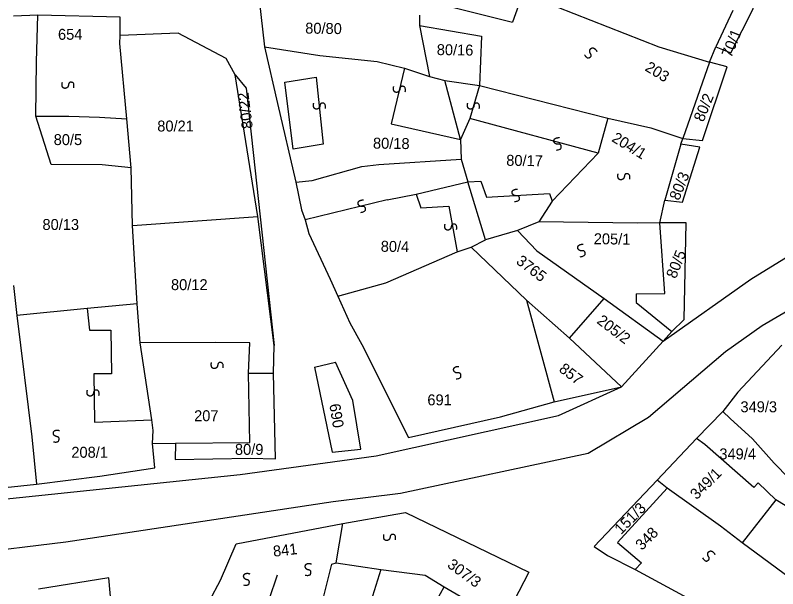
# Model space of a CAD drawing. Extents: x -581999 to -572728, y -1219553 to -1212032.
# Drawn here: x -577854.2 to -577714.8, y -1215727.3 to -1215622.5 of the extents above; entities that cross this region are included whole.
import ezdxf

# ---------------------------------------------------------------- set-up
doc = ezdxf.new("R2010")
doc.units = 0
for name, color, linetype in [('Vrstva 1', 7, 'Continuous'), ('Vrstva 2', 7, 'Continuous'), ('Vrstva 4', 7, 'Continuous'), ('Vrstva 6', 7, 'Continuous')]:
    doc.layers.add(name, color=color, linetype=linetype)

msp = doc.modelspace()

# ---------------------------------------------------------------- linework, layer by layer
at = {"layer": 'Vrstva 1'}
for p, q in [((-577780.311, -1215624.413), (-577778.511, -1215633.701)), ((-577814.053, -1215633.418), (-577812.014, -1215635.823)), ((-577812.014, -1215635.823), (-577806.879, -1215682.887)), ((-577811.577, -1215687.922), (-577806.994, -1215687.922)), ((-577728.16, -1215700.947), (-577729.688, -1215699.852)), ((-577824.954, -1215700.712), (-577811.359, -1215700.618)), ((-577719.212, -1215708.827), (-577728.16, -1215700.947)), ((-577719.212, -1215708.827), (-577718.384, -1215707.977)), ((-577715.168, -1215711.106), (-577718.384, -1215707.977)), ((-577744.092, -1215718.897), (-577739.727, -1215722.618)), ((-577740.878, -1215723.834), (-577739.727, -1215722.618))]:
    msp.add_line(p, q, dxfattribs=at)
for points in [[(-577810.345, -1215613.205), (-577808.678, -1215628.268)], [(-577761.425, -1215618.505), (-577763.325, -1215623.779)], [(-577761.425, -1215618.505), (-577736.592, -1215628.282)], [(-577780.638, -1215619.393), (-577763.325, -1215623.779)], [(-577726.113, -1215628.312), (-577723.373, -1215629.36), (-577719.227, -1215621.244), (-577722.135, -1215619.504)], [(-577723.038, -1215621.671), (-577726.113, -1215628.312)], [(-577850.122, -1215622.532), (-577854.562, -1215622.699)], [(-577850.327, -1215631.006), (-577850.122, -1215622.532)], [(-577835.042, -1215626.223), (-577835.031, -1215622.845), (-577850.122, -1215622.532)], [(-577780.305, -1215622.509), (-577780.311, -1215624.413)], [(-577780.311, -1215624.413), (-577768.996, -1215626.355), (-577769.371, -1215635.352)], [(-577835.085, -1215627.702), (-577835.042, -1215626.223)], [(-577809.88, -1215659.306), (-577814.053, -1215633.418), (-577815.674, -1215630.4), (-577824.443, -1215625.804), (-577835.042, -1215626.223)], [(-577833.804, -1215641.465), (-577835.085, -1215627.702)], [(-577808.678, -1215628.268), (-577806.311, -1215638.659)], [(-577808.678, -1215628.268), (-577798.518, -1215629.886)], [(-577736.592, -1215628.282), (-577727.323, -1215631.076)], [(-577727.323, -1215631.076), (-577726.113, -1215628.312)], [(-577798.518, -1215629.886), (-577788.055, -1215630.961)], [(-577850.449, -1215640.958), (-577850.327, -1215631.006)], [(-577788.055, -1215630.961), (-577783.084, -1215632.189)], [(-577732.176, -1215645.07), (-577728.578, -1215645.428), (-577724.068, -1215631.953), (-577727.323, -1215631.076)], [(-577727.323, -1215631.076), (-577732.176, -1215645.07)], [(-577783.084, -1215632.189), (-577778.511, -1215633.701), (-577775.715, -1215634.464)], [(-577775.715, -1215634.464), (-577769.371, -1215635.352)], [(-577772.837, -1215645.201), (-577775.715, -1215634.464)], [(-577769.371, -1215635.352), (-577745.894, -1215641.313)], [(-577806.311, -1215638.659), (-577802.928, -1215653.032)], [(-577838.339, -1215649.855), (-577847.668, -1215649.824), (-577850.449, -1215640.958)], [(-577850.449, -1215640.958), (-577844.439, -1215640.98)], [(-577844.439, -1215640.98), (-577838.853, -1215641.169)], [(-577838.853, -1215641.169), (-577833.804, -1215641.465)], [(-577833.014, -1215650.381), (-577833.804, -1215641.465)], [(-577745.894, -1215641.313), (-577747.632, -1215647.708)], [(-577745.894, -1215641.313), (-577738.012, -1215643.071)], [(-577738.012, -1215643.071), (-577732.176, -1215645.07)], [(-577772.837, -1215645.201), (-577772.677, -1215648.834)], [(-577732.524, -1215646.107), (-577732.176, -1215645.07)], [(-577735.477, -1215656.301), (-577732.22, -1215656.658), (-577729.096, -1215646.638), (-577732.524, -1215646.107)], [(-577732.524, -1215646.107), (-577735.477, -1215656.301)], [(-577756.068, -1215656.501), (-577747.632, -1215647.708)], [(-577833.014, -1215650.381), (-577838.339, -1215649.855)], [(-577790.866, -1215650.156), (-577787.777, -1215649.821)], [(-577787.777, -1215649.821), (-577772.677, -1215648.834), (-577771.492, -1215652.99)], [(-577832.776, -1215660.971), (-577833.014, -1215650.381)], [(-577799.968, -1215652.721), (-577790.866, -1215650.156)], [(-577802.928, -1215653.032), (-577799.968, -1215652.721)], [(-577802.928, -1215653.032), (-577801.911, -1215658.103), (-577801.208, -1215659.903), (-577800.553, -1215662.432), (-577796.635, -1215670.748)], [(-577768.27, -1215663.551), (-577771.492, -1215652.99)], [(-577756.068, -1215656.501), (-577758.483, -1215660.298)], [(-577736.35, -1215660.449), (-577735.477, -1215656.301)], [(-577832.776, -1215660.971), (-577809.88, -1215659.306)], [(-577811.194, -1215703.488), (-577806.677, -1215703.597), (-577806.994, -1215687.922), (-577806.879, -1215682.887), (-577809.88, -1215659.306)], [(-577831.915, -1215675.253), (-577832.776, -1215660.971)], [(-577758.483, -1215660.298), (-577762.433, -1215661.841)], [(-577740.488, -1215660.521), (-577758.483, -1215660.298)], [(-577740.718, -1215673.442), (-577735.469, -1215673.347), (-577736.35, -1215660.449)], [(-577736.35, -1215660.449), (-577740.488, -1215660.521)], [(-577734.194, -1215680.342), (-577731.957, -1215678.101), (-577731.549, -1215660.465), (-577736.35, -1215660.449)], [(-577762.433, -1215661.841), (-577768.27, -1215663.551)], [(-577762.433, -1215661.841), (-577758.866, -1215665.6)], [(-577770.848, -1215664.927), (-577768.27, -1215663.551)], [(-577735.744, -1215682.066), (-577719.727, -1215670.767), (-577710.564, -1215665.069), (-577698.815, -1215663.828)], [(-577773.424, -1215665.784), (-577770.848, -1215664.927)], [(-577770.848, -1215664.927), (-577760.785, -1215674.587)], [(-577786.48, -1215671.448), (-577773.424, -1215665.784)], [(-577758.866, -1215665.6), (-577746.551, -1215674.288)], [(-577796.635, -1215670.748), (-577795.274, -1215673.866)], [(-577854.536, -1215671.923), (-577853.928, -1215677.372)], [(-577795.274, -1215673.866), (-577786.48, -1215671.448)], [(-577740.718, -1215673.442), (-577740.724, -1215674.998), (-577734.194, -1215680.342)], [(-577914.873, -1215726.747), (-577886.58, -1215723.734), (-577884.746, -1215723.515), (-577875.236, -1215722.423), (-577874.505, -1215722.12), (-577863.622, -1215720.85), (-577862.999, -1215720.979), (-577844.985, -1215718.754), (-577796.098, -1215711.415), (-577783.814, -1215709.901), (-577749.511, -1215702.562), (-577738.438, -1215696.009), (-577724.392, -1215683.952), (-577717.64, -1215679.235), (-577708.727, -1215673.992)], [(-577795.274, -1215673.866), (-577793.06, -1215678.717)], [(-577760.785, -1215674.587), (-577752.922, -1215681.529)], [(-577760.785, -1215674.587), (-577755.724, -1215693.189)], [(-577752.922, -1215681.529), (-577746.551, -1215674.288)], [(-577746.551, -1215674.288), (-577735.744, -1215682.066)], [(-577841.066, -1215676.094), (-577853.928, -1215677.372)], [(-577831.915, -1215675.253), (-577841.066, -1215676.094)], [(-577831.394, -1215682.373), (-577831.915, -1215675.253)], [(-577853.928, -1215677.372), (-577851.19, -1215699.557)], [(-577793.06, -1215678.717), (-577790.844, -1215682.701)], [(-577735.744, -1215682.066), (-577734.194, -1215680.342)], [(-577752.922, -1215681.529), (-577743.369, -1215690.462)], [(-577817.66, -1215682.352), (-577831.394, -1215682.373)], [(-577829.119, -1215700.79), (-577829.037, -1215698.429), (-577829.255, -1215696.459), (-577831.394, -1215682.373)], [(-577811.363, -1215682.383), (-577817.66, -1215682.352)], [(-577811.359, -1215700.618), (-577811.577, -1215687.922), (-577811.363, -1215682.383)], [(-577790.844, -1215682.701), (-577782.327, -1215699.675), (-577765.507, -1215695.924)], [(-577743.369, -1215690.462), (-577735.744, -1215682.066)], [(-577714.064, -1215682.842), (-577722.147, -1215691.388), (-577724.874, -1215694.936)], [(-577799.517, -1215686.855), (-577796.275, -1215702.357), (-577791.058, -1215701.82), (-577792.538, -1215692.963), (-577795.67, -1215685.899)], [(-577799.517, -1215686.855), (-577795.67, -1215685.899)], [(-577788.265, -1215703.027), (-577754.926, -1215695.674), (-577743.369, -1215690.462)], [(-577755.724, -1215693.189), (-577743.369, -1215690.462)], [(-577765.507, -1215695.924), (-577755.724, -1215693.189)], [(-577736.861, -1215707.483), (-577729.688, -1215699.852), (-577724.874, -1215694.936)], [(-577724.874, -1215694.936), (-577723.522, -1215696.218)], [(-577723.522, -1215696.218), (-577719.466, -1215699.969)], [(-577851.19, -1215699.557), (-577850.375, -1215708.198)], [(-577719.466, -1215699.969), (-577715.504, -1215704.359)], [(-577850.375, -1215708.198), (-577838.78, -1215706.774), (-577828.681, -1215705.262), (-577829.119, -1215700.79)], [(-577829.119, -1215700.79), (-577824.954, -1215700.712)], [(-577824.954, -1215700.712), (-577824.964, -1215703.723), (-577811.194, -1215703.488)], [(-577918.452, -1215717.442), (-577813.114, -1215706.435), (-577788.265, -1215703.027)], [(-577715.504, -1215704.359), (-577712.801, -1215707.103), (-577707.553, -1215706.298)], [(-577704.835, -1215704.939), (-577710.656, -1215713.856), (-577715.168, -1215711.106)], [(-577868.765, -1215710.149), (-577850.375, -1215708.198)], [(-577736.861, -1215707.483), (-577748.37, -1215719.618), (-577745.934, -1215721.266)], [(-577735.057, -1215708.949), (-577736.861, -1215707.483)], [(-577735.057, -1215708.949), (-577744.092, -1215718.897)], [(-577725.314, -1215715.908), (-577735.057, -1215708.949)], [(-577715.168, -1215711.106), (-577721.347, -1215718.929)], [(-577794.334, -1215715.418), (-577784.647, -1215713.686)], [(-577784.647, -1215713.686), (-577782.898, -1215713.421), (-577760.351, -1215724.33), (-577764.954, -1215733.258)], [(-577816.693, -1215725.786), (-577813.847, -1215719.154), (-577794.334, -1215715.418)], [(-577795.569, -1215722.597), (-577794.334, -1215715.418)], [(-577721.347, -1215718.929), (-577725.314, -1215715.908)], [(-577711.336, -1215726.312), (-577721.347, -1215718.929)], [(-577745.934, -1215721.266), (-577740.878, -1215723.834)], [(-577799.921, -1215737.22), (-577796.377, -1215722.866)], [(-577796.377, -1215722.866), (-577795.569, -1215722.597)], [(-577795.569, -1215722.597), (-577787.371, -1215723.842)], [(-577787.371, -1215723.842), (-577779.255, -1215724.887), (-577775.82, -1215726.994)], [(-577740.878, -1215723.834), (-577716.69, -1215736.942), (-577713.636, -1215738.349)], [(-577838.39, -1215731.729), (-577836.689, -1215730.168), (-577837.098, -1215725.326), (-577849.966, -1215727.431)], [(-577818.723, -1215729.575), (-577816.693, -1215725.786)], [(-577775.82, -1215726.994), (-577770.722, -1215729.989)]]:
    msp.add_lwpolyline(points, dxfattribs=at)
at = {"layer": 'Vrstva 4'}
for p, q in [((-577804.919, -1215634.729), (-577799.244, -1215633.854)), ((-577799.244, -1215633.854), (-577797.935, -1215646.112)), ((-577803.391, -1215646.988), (-577804.919, -1215634.729)), ((-577797.935, -1215646.112), (-577803.391, -1215646.988)), ((-577786.255, -1215656.227), (-577801.208, -1215659.903)), ((-577841.066, -1215676.094), (-577840.67, -1215680.06)), ((-577840.67, -1215680.06), (-577836.777, -1215680.073)), ((-577836.777, -1215680.073), (-577836.633, -1215688.089)), ((-577836.633, -1215688.089), (-577839.849, -1215688.079)), ((-577839.849, -1215688.079), (-577839.731, -1215696.896)), ((-577839.731, -1215696.896), (-577829.255, -1215696.459)), ((-577784.343, -1215742.55), (-577775.82, -1215726.994))]:
    msp.add_line(p, q, dxfattribs=at)
for points in [[(-577783.084, -1215632.189), (-577785.521, -1215642.39), (-577772.837, -1215645.201)], [(-577769.371, -1215635.352), (-577771.107, -1215641.401)], [(-577771.107, -1215641.401), (-577772.837, -1215645.201)], [(-577747.632, -1215647.708), (-577771.107, -1215641.401)], [(-577780.934, -1215655.207), (-577771.492, -1215652.99)], [(-577771.492, -1215652.99), (-577769.09, -1215652.825), (-577768.071, -1215655.769), (-577756.577, -1215655.116), (-577756.068, -1215656.501)], [(-577786.255, -1215656.227), (-577780.934, -1215655.207)], [(-577780.934, -1215655.207), (-577780.106, -1215657.746), (-577774.959, -1215657.417), (-577773.424, -1215665.784)], [(-577787.371, -1215723.842), (-577790.769, -1215734.537), (-577793.056, -1215734.53), (-577794.279, -1215738.726)], [(-577809.323, -1215733.804), (-577806.287, -1215724.805)]]:
    msp.add_lwpolyline(points, dxfattribs=at)
at = {"layer": 'Vrstva 6'}
for points in [[(-577750.157, -1215629.757), (-577749.677, -1215630.464), (-577748.983, -1215630.153), (-577748.906, -1215629.753), (-577749.142, -1215629.408), (-577749.227, -1215629.076), (-577749.145, -1215628.786), (-577749.001, -1215628.606), (-577748.765, -1215628.478), (-577748.4, -1215628.514), (-577747.973, -1215628.953), (-577747.918, -1215629.126)], [(-577843.511, -1215635.769), (-577843.416, -1215634.918), (-577844.146, -1215634.706), (-577844.463, -1215634.96), (-577844.508, -1215635.376), (-577844.659, -1215635.683), (-577844.908, -1215635.85), (-577845.135, -1215635.894), (-577845.398, -1215635.838), (-577845.653, -1215635.574), (-577845.693, -1215634.964), (-577845.623, -1215634.795)], [(-577782.915, -1215636.512), (-577782.82, -1215635.661), (-577783.55, -1215635.449), (-577783.867, -1215635.703), (-577783.912, -1215636.119), (-577784.063, -1215636.426), (-577784.312, -1215636.593), (-577784.539, -1215636.637), (-577784.802, -1215636.581), (-577785.057, -1215636.317), (-577785.097, -1215635.707), (-577785.027, -1215635.538)], [(-577797.537, -1215639.577), (-577797.442, -1215638.726), (-577798.172, -1215638.514), (-577798.489, -1215638.768), (-577798.534, -1215639.184), (-577798.685, -1215639.491), (-577798.934, -1215639.658), (-577799.161, -1215639.702), (-577799.424, -1215639.646), (-577799.679, -1215639.382), (-577799.719, -1215638.772), (-577799.649, -1215638.603)], [(-577769.383, -1215639.577), (-577769.288, -1215638.726), (-577770.018, -1215638.514), (-577770.335, -1215638.768), (-577770.38, -1215639.184), (-577770.531, -1215639.491), (-577770.78, -1215639.658), (-577771.007, -1215639.702), (-577771.27, -1215639.646), (-577771.525, -1215639.382), (-577771.565, -1215638.772), (-577771.495, -1215638.603)], [(-577755.283, -1215647.166), (-577754.432, -1215647.077), (-577754.38, -1215646.319), (-577754.696, -1215646.063), (-577755.112, -1215646.108), (-577755.444, -1215646.026), (-577755.661, -1215645.818), (-577755.752, -1215645.606), (-577755.753, -1215645.337), (-577755.55, -1215645.032), (-577754.962, -1215644.862), (-577754.782, -1215644.895)], [(-577741.884, -1215652.492), (-577741.789, -1215651.641), (-577742.519, -1215651.429), (-577742.836, -1215651.683), (-577742.881, -1215652.099), (-577743.032, -1215652.406), (-577743.281, -1215652.573), (-577743.508, -1215652.617), (-577743.771, -1215652.561), (-577744.026, -1215652.297), (-577744.066, -1215651.687), (-577743.996, -1215651.518)], [(-577762.922, -1215656.579), (-577762.071, -1215656.49), (-577762.019, -1215655.732), (-577762.335, -1215655.476), (-577762.751, -1215655.521), (-577763.083, -1215655.439), (-577763.3, -1215655.231), (-577763.391, -1215655.019), (-577763.392, -1215654.75), (-577763.189, -1215654.445), (-577762.601, -1215654.275), (-577762.421, -1215654.308)], [(-577791.076, -1215658.549), (-577790.225, -1215658.46), (-577790.173, -1215657.702), (-577790.489, -1215657.446), (-577790.905, -1215657.491), (-577791.237, -1215657.409), (-577791.454, -1215657.201), (-577791.545, -1215656.989), (-577791.546, -1215656.72), (-577791.343, -1215656.415), (-577790.755, -1215656.245), (-577790.575, -1215656.278)], [(-577773.53, -1215661.686), (-577773.435, -1215660.835), (-577774.165, -1215660.623), (-577774.482, -1215660.877), (-577774.527, -1215661.293), (-577774.678, -1215661.6), (-577774.927, -1215661.767), (-577775.154, -1215661.811), (-577775.417, -1215661.755), (-577775.672, -1215661.491), (-577775.712, -1215660.881), (-577775.642, -1215660.712)], [(-577750.918, -1215666.648), (-577750.067, -1215666.559), (-577750.015, -1215665.801), (-577750.331, -1215665.545), (-577750.747, -1215665.59), (-577751.079, -1215665.508), (-577751.296, -1215665.3), (-577751.387, -1215665.088), (-577751.388, -1215664.819), (-577751.185, -1215664.514), (-577750.597, -1215664.344), (-577750.417, -1215664.377)], [(-577816.23, -1215686.992), (-577816.135, -1215686.141), (-577816.865, -1215685.929), (-577817.182, -1215686.183), (-577817.227, -1215686.599), (-577817.378, -1215686.906), (-577817.627, -1215687.073), (-577817.854, -1215687.117), (-577818.117, -1215687.061), (-577818.372, -1215686.797), (-577818.412, -1215686.187), (-577818.342, -1215686.018)], [(-577773.616, -1215688.976), (-577772.765, -1215688.887), (-577772.713, -1215688.129), (-577773.029, -1215687.873), (-577773.445, -1215687.918), (-577773.777, -1215687.836), (-577773.994, -1215687.628), (-577774.085, -1215687.416), (-577774.086, -1215687.147), (-577773.883, -1215686.842), (-577773.295, -1215686.672), (-577773.115, -1215686.705)], [(-577838.928, -1215692.027), (-577838.833, -1215691.176), (-577839.563, -1215690.964), (-577839.88, -1215691.218), (-577839.925, -1215691.634), (-577840.076, -1215691.941), (-577840.325, -1215692.108), (-577840.552, -1215692.152), (-577840.815, -1215692.096), (-577841.07, -1215691.832), (-577841.11, -1215691.222), (-577841.04, -1215691.053)], [(-577847.255, -1215700.481), (-577846.414, -1215700.633), (-577846.151, -1215699.919), (-577846.383, -1215699.585), (-577846.795, -1215699.512), (-577847.091, -1215699.34), (-577847.241, -1215699.079), (-577847.269, -1215698.85), (-577847.195, -1215698.592), (-577846.914, -1215698.356), (-577846.302, -1215698.358), (-577846.139, -1215698.44)], [(-577784.705, -1215718.414), (-577784.61, -1215717.563), (-577785.34, -1215717.351), (-577785.657, -1215717.605), (-577785.702, -1215718.021), (-577785.853, -1215718.328), (-577786.102, -1215718.495), (-577786.329, -1215718.539), (-577786.592, -1215718.483), (-577786.847, -1215718.219), (-577786.887, -1215717.609), (-577786.817, -1215717.44)], [(-577728.57, -1215721.701), (-577728.09, -1215722.408), (-577727.396, -1215722.097), (-577727.319, -1215721.697), (-577727.555, -1215721.352), (-577727.64, -1215721.02), (-577727.558, -1215720.73), (-577727.414, -1215720.55), (-577727.178, -1215720.422), (-577726.813, -1215720.458), (-577726.386, -1215720.897), (-577726.331, -1215721.07)], [(-577801.204, -1215724.847), (-577800.363, -1215724.999), (-577800.1, -1215724.285), (-577800.332, -1215723.951), (-577800.744, -1215723.878), (-577801.04, -1215723.706), (-577801.19, -1215723.445), (-577801.218, -1215723.216), (-577801.144, -1215722.958), (-577800.863, -1215722.722), (-577800.251, -1215722.724), (-577800.088, -1215722.806)], [(-577812.47, -1215726.641), (-577811.629, -1215726.793), (-577811.366, -1215726.079), (-577811.598, -1215725.745), (-577812.01, -1215725.672), (-577812.306, -1215725.5), (-577812.456, -1215725.239), (-577812.484, -1215725.01), (-577812.41, -1215724.752), (-577812.129, -1215724.516), (-577811.517, -1215724.518), (-577811.354, -1215724.6)]]:
    msp.add_open_spline(points, degree=2, dxfattribs=at)

# ---------------------------------------------------------------- texts
at = {"layer": 'Vrstva 2'}
for s, rotation, p in [('80/80', 359.10526, (-577801.231, -1215625.863)), ('70/1', 67.99175, (-577723.334, -1215630.409)), ('80/16', 359.10526, (-577777.176, -1215629.797)), ('203', 328.70496, (-577739.251, -1215632.531)), ('80/22', 97.11631, (-577810.788, -1215643.15)), ('80/2', 67.99175, (-577728.413, -1215642.152)), ('204/1', 328.70496, (-577745.331, -1215645.461)), ('80/18', 359.10526, (-577788.84, -1215646.884)), ('80/17', 359.10526, (-577764.478, -1215650.026)), ('80/3', 67.99175, (-577732.873, -1215656.502)), ('205/1', 359.10526, (-577748.471, -1215664.359)), ('80/4', 359.10526, (-577787.418, -1215665.742)), ('3765', 322.68311, (-577762.807, -1215667.778)), ('80/5', 67.99175, (-577733.462, -1215670.792)), ('205/2', 322.68311, (-577748.052, -1215678.678)), ('857', 322.68311, (-577754.984, -1215687.503)), ('690', 279.33336, (-577796.815, -1215693.673)), ('349/1', 45.13614, (-577729.646, -1215711.173)), ('151/3', 45.13614, (-577743.468, -1215717.538)), ('348', 45.13614, (-577739.649, -1215720.439)), ('841', 6.41762, (-577806.99, -1215721.498)), ('307/3', 323.71413, (-577775.391, -1215723.287))]:
    msp.add_text(s, height=2, rotation=rotation, dxfattribs=at).set_placement(p)
for s, p in [('654', (-577846.413, -1215627.006)), ('80/21', (-577828.266, -1215643.767)), ('80/5', (-577847.202, -1215646.251)), ('80/13', (-577849.254, -1215661.765)), ('80/12', (-577825.758, -1215672.762)), ('691', (-577778.881, -1215693.819)), ('349/3', (-577721.642, -1215695.084)), ('207', (-577821.53, -1215696.721)), ('208/1', (-577843.977, -1215703.398)), ('80/9', (-577814.066, -1215702.869)), ('349/4', (-577725.496, -1215703.692))]:
    msp.add_text(s, height=2, dxfattribs=at).set_placement(p)

doc.saveas('drawing.dxf')
